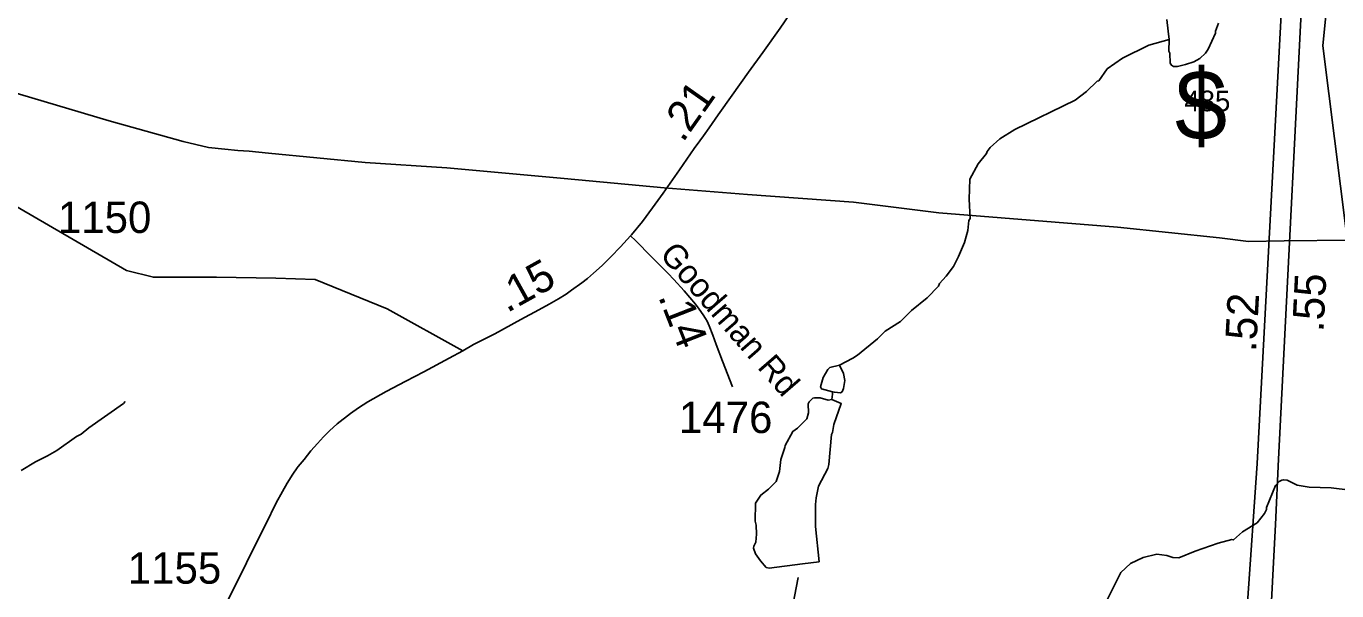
# Model space of a CAD drawing. Extents: x 1383679 to 1536984, y 460658 to 651027.
# Drawn here: x 1406993 to 1412206, y 532086 to 534333 of the extents above; entities that cross this region are included whole.
import ezdxf

# ---------------------------------------------------------------- set-up
doc = ezdxf.new("R2010")
doc.units = 0
for name, color, linetype in [('Default', 7, 'Continuous'), ('Exist Hydrographic Creek Single Shore', 7, 'Continuous'), ('Exist Hydrographic Misc Water Feature', 7, 'Continuous'), ('Exist Road Primary Interstate Divided Center Attributed', 7, 'Continuous'), ('Exist Road Primary Interstate Shield CELL', 7, 'Continuous'), ('Exist Road Secondary Mileage Hundredths English Label', 7, 'Continuous'), ('Exist Road Secondary Type 51 Attributed', 7, 'Continuous'), ('Exist Road Secondary Type 51 Label', 7, 'Continuous'), ('Exist Road Secondary Type 51 Number Label', 7, 'Continuous'), ('Exist Utilities Electrical Transmission Line', 7, 'Continuous')]:
    doc.layers.add(name, color=color, linetype=linetype)

msp = doc.modelspace()

# ---------------------------------------------------------------- linework, layer by layer
at = {"layer": 'Exist Hydrographic Creek Single Shore'}
msp.add_lwpolyline([(1409961.8, 531608.9), (1410063.8, 532138.6)], dxfattribs=at)
at = {"layer": 'Exist Hydrographic Misc Water Feature'}
for points in [[(1411538.5, 534279.9), (1411535.2, 534313.5), (1411529.4, 534359.1)], [(1411735.9, 534345), (1411723.2, 534313.3), (1411723.1, 534305.3), (1411693.7, 534242), (1411683.3, 534226.2), (1411660.9, 534204.7), (1411636.6, 534191.3), (1411604.4, 534180), (1411572.2, 534172.7), (1411556.2, 534173.1), (1411548.3, 534177.3), (1411542.5, 534185.4), (1411541.3, 534225.4), (1411537.5, 534233.5), (1411538.5, 534279.9)], [(1410227.6, 532984.4), (1410280.8, 533012.3), (1410299, 533023.9), (1410378.4, 533088), (1410409.1, 533119.4), (1410469.9, 533158), (1410514.8, 533200.9), (1410575.9, 533251.5), (1410621.1, 533298.5), (1410625.3, 533308.4), (1410651.9, 533337.8), (1410680.7, 533377.1), (1410701.6, 533416.6), (1410724.8, 533472.1), (1410737.8, 533519.8), (1410742.7, 533559.7), (1410746.9, 533567.6), (1410742.9, 533644.6), (1410746.2, 533723.5), (1410778.9, 533784.8), (1410812.5, 533826), (1410814.6, 533833.9), (1410827, 533849.6), (1410865.8, 533884.7), (1410924.6, 533921.4), (1411165.2, 534038), (1411210, 534072.9), (1411252.8, 534113.7), (1411258.9, 534115.8), (1411291.9, 534163), (1411352.9, 534205.6), (1411458, 534257.3), (1411538.5, 534279.9)], [(1410227.6, 532984.4), (1410189.9, 532974.3), (1410181.7, 532966.6), (1410163.1, 532935), (1410152.2, 532897.2), (1410156, 532889.1), (1410200.2, 532878)], [(1410200.2, 532878), (1410207.8, 532876), (1410231.8, 532873.5), (1410237.8, 532877.3), (1410244.1, 532891.1), (1410248.8, 532923), (1410243.4, 532951.2), (1410227.6, 532984.4)], [(1406972.4, 532564.9), (1407029.2, 532599.6), (1407077.6, 532622.5), (1407114, 532643.7), (1407193.3, 532699.8), (1407211.5, 532709.4), (1407242.1, 532734.7), (1407380.2, 532831.6), (1407386.4, 532839.4)], [(1410080.9, 532192.7), (1409948.6, 532176.1), (1409936.6, 532178.4), (1409913.1, 532204.9), (1409893.7, 532233.3), (1409886.2, 532255.5), (1409886.5, 532263.5), (1409894.8, 532279.3), (1409897.4, 532311.2), (1409896.2, 532347.2), (1409892.6, 532363.3), (1409894.1, 532435.2), (1409914.9, 532466.7), (1409945.3, 532490.1), (1409976.1, 532521.3), (1409988.9, 532561.1), (1409993.9, 532608.9), (1410010.9, 532656.5), (1410011.1, 532664.5), (1410042.4, 532719.8), (1410060.6, 532733.4), (1410097.5, 532770.5), (1410104, 532794.4), (1410102.8, 532830.4), (1410106.9, 532838.3), (1410121.2, 532851.9), (1410129.2, 532853.8), (1410151.3, 532853.3), (1410183.1, 532844.6), (1410197.7, 532847)], [(1410197.7, 532847), (1410234.7, 532831.2), (1410205, 532748.1), (1410200.3, 532716.2), (1410196.2, 532708.3), (1410185.5, 532588.6), (1410181.2, 532572.7), (1410143.6, 532501.6), (1410134.7, 532455.8), (1410132.1, 532429.9), (1410132.2, 532341.9), (1410146.7, 532201.5), (1410080.9, 532192.7)], [(1410200.2, 532878), (1410200, 532868.5), (1410197.7, 532847)], [(1411285.8, 532036.1), (1411346.4, 532158.7), (1411385.2, 532193.8), (1411435.8, 532218.7), (1411490.1, 532231.4), (1411529.9, 532226.6), (1411553.8, 532218), (1411577.8, 532217.5), (1411642.4, 532244), (1411734.5, 532275.5), (1411788.7, 532289.4), (1411795.4, 532288.6), (1411830.7, 532320.8), (1411888.9, 532356.4), (1411917.7, 532393.7), (1411926, 532409.6), (1411926.2, 532417.6), (1411962.1, 532504.7), (1411976.4, 532520.4), (1411986.6, 532526.2), (1411994.6, 532527.9), (1412008.5, 532525.6), (1412048.1, 532506.8), (1412096, 532497.7), (1412184, 532495.8), (1412259.7, 532486)]]:
    msp.add_lwpolyline(points, dxfattribs=at)
at = {"layer": 'Exist Road Primary Interstate Divided Center Attributed'}
for points in [[(1412006, 534779.5), (1411888.8, 532593), (1411850.1, 532038.1)], [(1412083.9, 534781.3), (1411974.6, 532610.1), (1411961.6, 532349.8), (1411938.8, 531895.2)]]:
    msp.add_lwpolyline(points, dxfattribs=at)
at = {"layer": 'Exist Road Secondary Type 51 Attributed'}
for points in [[(1410033.7, 534387), (1410028.3, 534379), (1409991.1, 534325.5), (1409923, 534228.5), (1409866.2, 534149.7), (1409800.9, 534058.6), (1409745.1, 533979.8), (1409709.3, 533929.1), (1409686.9, 533897.2), (1409672.3, 533876.1), (1409650.3, 533845.7), (1409591.8, 533761.9), (1409525.9, 533667.8), (1409484.2, 533610), (1409443.8, 533555.7), (1409400.4, 533502.2), (1409396.7, 533498.1)], [(1408729.5, 533040.6), (1408428.2, 533208.6), (1408142.3, 533324.9), (1407986, 533330.4), (1407749.2, 533333.9), (1407499, 533333.9), (1407391.8, 533360.7), (1406712.8, 533754.2)], [(1409396.7, 533498.1), (1409357.2, 533454.8), (1409318.4, 533414.4), (1409283.1, 533381), (1409249.6, 533350.6), (1409225.5, 533329.1), (1409203.2, 533311.6), (1409162.3, 533282.4), (1409140.5, 533266.8), (1409110, 533248.1), (1409073.5, 533227.1), (1409031.2, 533203.5), (1408959.8, 533165), (1408856.7, 533108.8), (1408771.5, 533066), (1408729.5, 533040.6)], [(1409396.7, 533498.1), (1409416.4, 533479.4), (1409479.4, 533414.6), (1409545.7, 533348.7), (1409568.6, 533324.4), (1409609.5, 533280.2), (1409654.3, 533226.5), (1409669.8, 533206.5), (1409685.8, 533183.9), (1409695.2, 533170.1), (1409701.4, 533159.3), (1409709.7, 533140.7), (1409724.1, 533103.8), (1409737.1, 533066), (1409762.3, 532999.1), (1409802.5, 532897.8)], [(1408729.5, 533040.6), (1408675.3, 533011.1), (1408574.7, 532957.9), (1408503, 532919.6), (1408424.5, 532878.9), (1408352, 532837.6), (1408314.5, 532814), (1408282.1, 532791), (1408229.3, 532750.2), (1408199.2, 532721.8), (1408174.6, 532698.1), (1408151.4, 532672.7), (1408125.1, 532642.6), (1408098, 532609), (1408075, 532580.1), (1408071, 532574.7), (1408053.5, 532549.7), (1408030.2, 532514.1), (1408012, 532481.6), (1407987.3, 532435.6), (1407945.2, 532351.3), (1407898.4, 532256.6), (1407840, 532136.9), (1407770.1, 531998.3)]]:
    msp.add_lwpolyline(points, dxfattribs=at)
at = {"layer": 'Exist Utilities Electrical Transmission Line'}
for points in [[(1409953.1, 537808.5), (1410293, 537285.4), (1410392.6, 537109.1), (1410533.3, 536972.6), (1410720.8, 536810.6), (1410814.6, 536730.9), (1410955.2, 536446.6), (1410961.1, 536349.9), (1410937.7, 536219.2), (1410978.7, 536150.9), (1411113.5, 535906.4), (1411213.1, 535798.4), (1411447.5, 535622.1), (1412232.9, 535084.7), (1412150.8, 534254.5), (1412291.5, 533137.1), (1412695.9, 532696.4), (1412977.2, 531985.5), (1413323, 531721.1), (1413534, 531379.9), (1413616, 531004.6), (1413967.7, 530902.2), (1414659.2, 531118.3)], [(1406852.7, 534095.4), (1407322.2, 533956.2), (1407616.7, 533874.5), (1407718.4, 533850.4), (1407782.3, 533843.1), (1407834.2, 533838.1), (1407880.2, 533835.4), (1407956.1, 533827.8), (1408341.5, 533790.3), (1408665.2, 533769.9), (1409132.6, 533726.7), (1409530, 533689.1), (1409861.6, 533662.6), (1410283.2, 533632.3), (1410622.5, 533589.7), (1411333.7, 533533.7), (1411739, 533490), (1411855, 533475.6), (1411996.9, 533478.8), (1412257.1, 533481.7)]]:
    msp.add_lwpolyline(points, dxfattribs=at)

# ---------------------------------------------------------------- texts
at = {"layer": 'Default'}
msp.add_text('$', height=278.9, dxfattribs=at).set_placement((1411562, 533879.6))
at = {"layer": 'Exist Road Primary Interstate Shield CELL'}
msp.add_text('485', height=82.02, dxfattribs=at).set_placement((1411599.3, 533994.4))
at = {"layer": 'Exist Road Secondary Mileage Hundredths English Label'}
for s, rotation, p in [('.21', 54.805, (1409604.9, 533866.7)), ('.15', 29.1368, (1408905.5, 533190.3)), ('.55', 87.1164, (1412152.9, 533114.2)), ('.52', 86.9329, (1411884.8, 533035.1)), ('.14', 291.4079, (1409505.5, 533257))]:
    msp.add_text(s, height=125, rotation=rotation, dxfattribs=at).set_placement(p)
at = {"layer": 'Exist Road Secondary Type 51 Label'}
msp.add_text('Goodman Rd', height=95, rotation=310.9757, dxfattribs=at).set_placement((1409508.8, 533422.1))
at = {"layer": 'Exist Road Secondary Type 51 Number Label'}
for s, p in [('1150', (1407118.6, 533510)), ('1476', (1409589, 532713.6)), ('1155', (1407396.7, 532114.1))]:
    msp.add_text(s, height=125, dxfattribs=at).set_placement(p)

doc.saveas('drawing.dxf')
